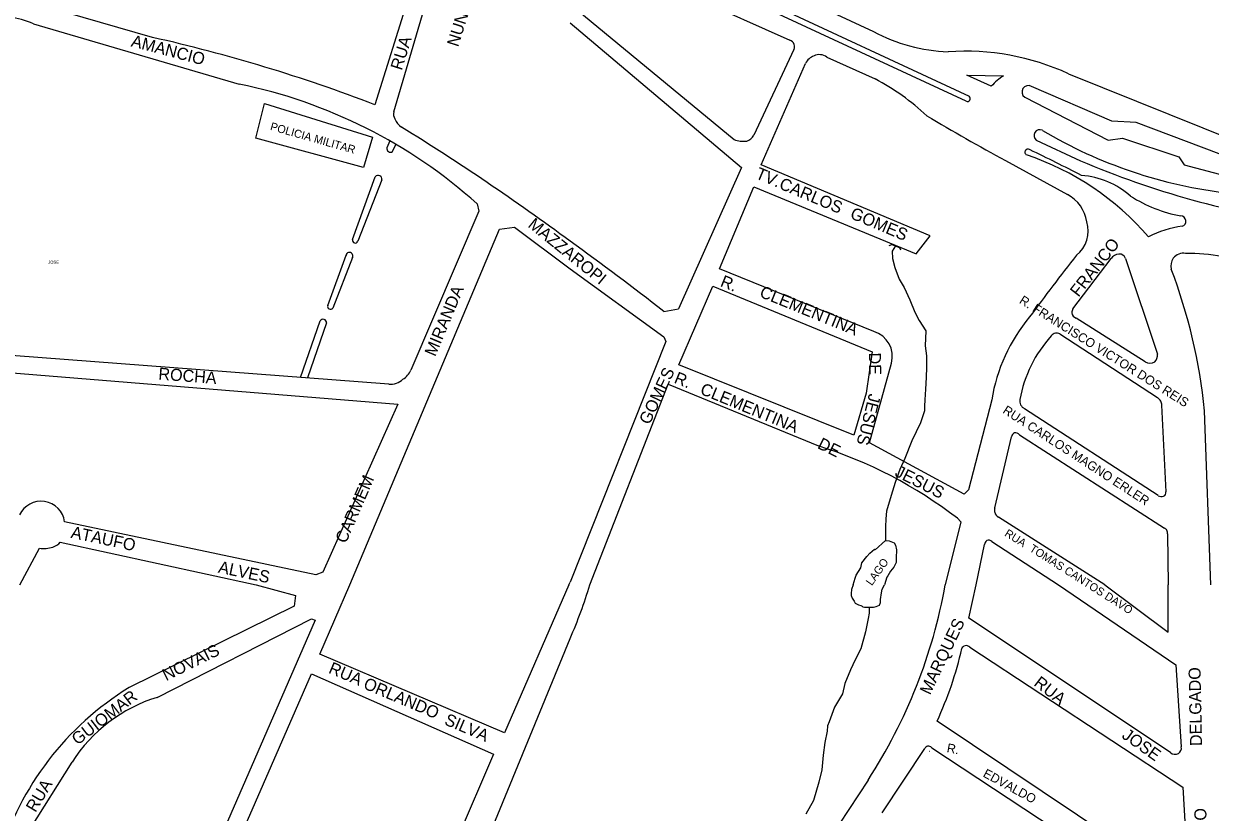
# Model space of a CAD drawing. Extents: x 325709 to 364434, y 7573432 to 7597073.
# Drawn here: x 343009 to 343600, y 7588389 to 7588781 of the extents above; entities that cross this region are included whole.
import ezdxf

# ---------------------------------------------------------------- set-up
doc = ezdxf.new("R2010")
doc.units = 0
for name, color, linetype in [('EDIFEXISTENT', 7, 'Continuous'), ('EDIFIDENTIF', 7, 'Continuous'), ('EDIFOBRAEXIS', 7, 'Continuous'), ('LIMITE_BAIRROS_MUNICIPIOS', 7, 'Continuous'), ('LOGRADOURO', 7, 'Continuous'), ('LOGRADOURO_TEXTO', 7, 'Continuous')]:
    doc.layers.add(name, color=color, linetype=linetype)

msp = doc.modelspace()

# ---------------------------------------------------------------- linework, layer by layer
at = {"layer": 'EDIFEXISTENT'}
for p, q in [((343281.39, 7588837.58), (343479.91, 7588744.98)), ((343478.52, 7588742.53), (343281.39, 7588834.06)), ((343124.97, 7588724.19), (343129.29, 7588741.42)), ((343129.29, 7588741.42), (343182.97, 7588724.73)), ((343652.02, 7588698.46), (343563.12, 7588731.98)), ((343178.5, 7588709.51), (343124.97, 7588724.19)), ((343182.97, 7588724.73), (343178.5, 7588709.51)), ((343513.37, 7588723.18), (343535.34, 7588712.94)), ((343440.2, 7588670.68), (343441.46, 7588671.28)), ((343441.46, 7588671.28), (343445.38, 7588669.73)), ((343445.38, 7588669.73), (343445.73, 7588668.67))]:
    msp.add_line(p, q, dxfattribs=at)
for points in [[(343563.12, 7588731.98), (343550.91, 7588732.67), (343511, 7588749.93)], [(343507.62, 7588744.5), (343549.1, 7588723.11), (343556.22, 7588724.16), (343584.37, 7588714.81), (343587.01, 7588710.91), (343651, 7588693.98)]]:
    msp.add_lwpolyline(points, dxfattribs=at)
for centre, radius, start, end in [((343509.46, 7588747.12), 3.2, 61.35737, 234.8977), ((343479.12, 7588743.81), 1.41, 244.88121, 55.92989), ((343515.1, 7588725.49), 2.89, 62.6211, 233.068), ((343635.84, 7588929.21), 233.93, 239.3048, 263.43125), ((343712.5, 7589129.97), 453.1, 246.98346, 261.87317)]:
    msp.add_arc(centre, radius, start, end, dxfattribs=at)
at = {"layer": 'EDIFOBRAEXIS'}
for p, q in [((343491.01, 7588749.97), (343478.86, 7588755.53)), ((343478.86, 7588755.53), (343497.14, 7588755.25)), ((343191.61, 7588722.82), (343190.18, 7588719.37)), ((343192.93, 7588717.48), (343194.65, 7588721.06)), ((343173.12, 7588673.75), (343184.4, 7588704.97)), ((343187.72, 7588703.5), (343175.71, 7588672.84)), ((343160.7, 7588640.95), (343169.83, 7588665.86)), ((343173.04, 7588664.82), (343163.21, 7588639.53)), ((343147.22, 7588605.11), (343156.96, 7588633.2)), ((343160.15, 7588632.24), (343150.73, 7588604.85))]:
    msp.add_line(p, q, dxfattribs=at)
for points in [[(343443.27, 7588670.62), (343441.7, 7588667.88), (343441.82, 7588664.23), (343442.99, 7588659.88), (343445.2, 7588653.99), (343447.63, 7588649.79), (343450.45, 7588643.78), (343452.89, 7588637.57), (343455.12, 7588633.38), (343458.4, 7588628.32), (343458.07, 7588620.83), (343458.73, 7588615.92), (343458.75, 7588610.26), (343458.59, 7588605.13), (343458.31, 7588599.27), (343457.86, 7588594.03), (343457.72, 7588590.83), (343457.73, 7588588.47), (343455.77, 7588582.49), (343451.47, 7588573.63), (343447.95, 7588564.73), (343445.53, 7588559.34), (343443.12, 7588552.82), (343441.9, 7588548.46), (343440.22, 7588543.04), (343438.8, 7588538.48), (343438.57, 7588534.75), (343438.27, 7588530.68), (343438.27, 7588523.93), (343440.15, 7588523.78), (343442.6, 7588522.84), (343443.38, 7588521.61), (343443.81, 7588519.31), (343443.66, 7588515.32), (343443.71, 7588513.04), (343442.47, 7588510.64), (343440.85, 7588508.74), (343439.5, 7588506.46), (343439.03, 7588505.75), (343437.87, 7588501.91)], [(343422.23, 7588501.91), (343423.23, 7588505.2), (343423.69, 7588506.75), (343426.06, 7588510.38), (343426.51, 7588512.8), (343429.01, 7588516.03), (343430.59, 7588517.65), (343432.79, 7588519.68), (343433.18, 7588519.28), (343438.27, 7588523.93)], [(343422.23, 7588501.91), (343421.43, 7588499.58), (343421.21, 7588497.62), (343421.31, 7588496.51), (343421.68, 7588495.29), (343422.77, 7588493.78), (343423.29, 7588492.82), (343424.82, 7588491.89), (343426.02, 7588491.63), (343426.79, 7588491.23), (343427.13, 7588490.9), (343427.92, 7588490.73), (343429.03, 7588490.77), (343432.39, 7588490.71), (343433.74, 7588491.08), (343435.33, 7588491.86), (343435.82, 7588493.07), (343435.86, 7588494.57), (343435.97, 7588495.81), (343436.24, 7588496.68), (343436.3, 7588497.88), (343436.74, 7588499.66), (343437.87, 7588501.91)], [(343430.19, 7588490.75), (343430.14, 7588487.76), (343429.71, 7588485.13), (343428.39, 7588478.43), (343426.13, 7588470.11), (343423.29, 7588464.63), (343420.88, 7588459.62), (343418.14, 7588452.77), (343416.88, 7588447.67), (343412.99, 7588440.98), (343410.23, 7588433.75), (343409.51, 7588431.71), (343409.29, 7588429.16), (343408.16, 7588423.4), (343407.32, 7588417.18), (343406.72, 7588409.78), (343405.19, 7588403.78), (343402.58, 7588394.52), (343398.74, 7588387.83)]]:
    msp.add_lwpolyline(points, dxfattribs=at)
for centre, radius, start, end in [((343513.75, 7588729.77), 30.42, 123.10393, 138.37918), ((343191.93, 7588718.98), 1.8, 167.53473, 303.57973), ((343509.28, 7588717.18), 1.56, 48.98844, 237.10423), ((343464.19, 7588584.3), 138.81, 40.85854, 71.41181), ((342849.25, 7587353.9), 1516.15, 63.06944, 64.15029), ((343185.86, 7588703.78), 1.88, 351.28919, 140.82519), ((343532.81, 7588664.47), 41.29, 48.25135, 85.66727), ((343598.89, 7588756.96), 72.77, 237.96772, 259.24035), ((343585.24, 7588682.83), 2.64, 286.88767, 88.6005), ((343592.48, 7588629.47), 51.24, 97.25355, 117.05892), ((343174.43, 7588673.34), 1.37, 162.34865, 338.79557), ((343171.52, 7588665.6), 1.71, 332.79913, 171.46351), ((343162.09, 7588640.48), 1.47, 161.28703, 319.93165), ((343158.44, 7588632.32), 1.72, 357.20654, 149.41629)]:
    msp.add_arc(centre, radius, start, end, dxfattribs=at)
at = {"layer": 'LOGRADOURO'}
for p, q in [((343281.39, 7588847.75), (343432.29, 7588777.22)), ((343281.39, 7588821.83), (343390.66, 7588772.91)), ((343208.47, 7588818.26), (343184.2, 7588740.79)), ((343193.64, 7588737.28), (343215.58, 7588811.85)), ((343073.47, 7588774.29), (342994.76, 7588797.04)), ((343281.39, 7588790.88), (343362.98, 7588723.52)), ((343014.34, 7588781.1), (343116.6, 7588751.09)), ((343281.39, 7588781.5), (343366.69, 7588709.64)), ((343392.79, 7588768.26), (343372.73, 7588725.65)), ((343376.53, 7588710.88), (343398.53, 7588761.32)), ((343409.18, 7588764.44), (343433.18, 7588753.67)), ((343529.39, 7588756.23), (343620.35, 7588719.5)), ((343366.69, 7588709.64), (343335.32, 7588639.21)), ((343460.5, 7588675.48), (343376.53, 7588710.88)), ((343498.1, 7588712.98), (343528.95, 7588696.14)), ((343355.67, 7588659.2), (343372.74, 7588699.93)), ((343235.04, 7588691.5), (343235.91, 7588687.87)), ((343235.91, 7588687.87), (343202.15, 7588608.78)), ((343171.73, 7588501.91), (343246.2, 7588678.8)), ((343531.56, 7588639.3), (343550.58, 7588664.34)), ((343557.71, 7588664.25), (343573.66, 7588616.67)), ((343432.53, 7588627.93), (343355.67, 7588659.2)), ((343335.42, 7588611.42), (343352.34, 7588650.48)), ((343352.34, 7588650.48), (343431.63, 7588617.86)), ((343327.93, 7588637.95), (343335.32, 7588639.21)), ((343567.65, 7588612.91), (343533.2, 7588634.62)), ((343525.05, 7588626.72), (343573.68, 7588595.07)), ((343328.93, 7588623.05), (343281.39, 7588503.24)), ((343191.07, 7588601.79), (343003.38, 7588616.03)), ((343001.7, 7588607.48), (343195.54, 7588591.76)), ((343422.58, 7588576.29), (343335.42, 7588611.42)), ((343430.44, 7588572.61), (343441.29, 7588612.23)), ((343291.16, 7588501.91), (343330.1, 7588601.75)), ((343330.1, 7588601.75), (343404.91, 7588570.99)), ((343195.54, 7588591.76), (343158.27, 7588508.27)), ((343491.24, 7588593.91), (343479.68, 7588549.16)), ((343574, 7588546.27), (343507.55, 7588589.48)), ((343575.79, 7588591.24), (343577.88, 7588548.12)), ((343600.32, 7588501.91), (343597.14, 7588588.55)), ((343492.74, 7588540.29), (343501.12, 7588575.59)), ((343505.11, 7588576.57), (343577.23, 7588530.16)), ((343475.82, 7588533.29), (343468.07, 7588501.91)), ((343474.1, 7588535.02), (343475.82, 7588533.29)), ((343547.53, 7588501.91), (343494.58, 7588535.59)), ((343578.71, 7588527.21), (343579.06, 7588501.91)), ((343007.55, 7588501.91), (343017.22, 7588520.07)), ((343027.63, 7588523.07), (343125.02, 7588501.91)), ((343483.54, 7588501.91), (343487.63, 7588521.96)), ((343491.32, 7588523.44), (343524.41, 7588501.91)), ((343125.02, 7588501.91), (343144.6, 7588496.54)), ((343156.81, 7588467.39), (343171.73, 7588501.91)), ((343280.66, 7588501.91), (343248.77, 7588428.32)), ((343280.66, 7588501.91), (343281.39, 7588503.24)), ((343479.86, 7588485.3), (343483.54, 7588501.91)), ((343524.41, 7588501.91), (343582.78, 7588462.11)), ((343547.53, 7588501.91), (343579.03, 7588478.29)), ((343579.03, 7588478.29), (343579.06, 7588501.91)), ((343580.12, 7588418.44), (343479.86, 7588485.3)), ((343206.39, 7588293.04), (343281.39, 7588475.25)), ((343248.77, 7588428.32), (343156.81, 7588467.39)), ((343480.27, 7588470.86), (343586.25, 7588401.21)), ((343582.78, 7588462.11), (343585.54, 7588421.28)), ((343049.25, 7588220.6), (343152.61, 7588457.56)), ((343152.61, 7588457.56), (343243.3, 7588417.66)), ((343584.63, 7588353.44), (343463.98, 7588434.08)), ((343436.69, 7588388.44), (343457.88, 7588420.53)), ((343461.42, 7588420.86), (343587.77, 7588337.57)), ((343012.37, 7588380.12), (343033.45, 7588413.67)), ((343243.3, 7588417.66), (343185.01, 7588282.76)), ((343429.63, 7588404.77), (343369.5, 7588313.1)), ((343586.25, 7588401.21), (343589.02, 7588354.86))]:
    msp.add_line(p, q, dxfattribs=at)
for points in [[(343372.74, 7588699.93), (343453.65, 7588666.54), (343460.5, 7588675.48)], [(343246.2, 7588678.8), (343253.62, 7588679.86), (343281.39, 7588659.2)], [(343281.39, 7588659.2), (343328.09, 7588625.35), (343328.93, 7588623.05)], [(343431.63, 7588617.86), (343428.78, 7588597.26), (343422.58, 7588576.29)], [(343479.68, 7588549.16), (343477.47, 7588547), (343430.44, 7588572.61)], [(343158.27, 7588508.27), (343154.74, 7588506.84), (343029.77, 7588533.26)], [(343144.6, 7588496.54), (343143.97, 7588491.36), (343061.89, 7588450.75)], [(343154.48, 7588484.34), (343038.72, 7588218.36), (343036.77, 7588218.33)], [(343075.83, 7588445.91), (343152.66, 7588485.05), (343154.48, 7588484.34)]]:
    msp.add_lwpolyline(points, dxfattribs=at)
for centre, radius, start, end in [((342992.56, 7588726.63), 58.66, 68.2029, 93.03754), ((342899.44, 7587999.3), 794.3, 68.99172, 77.34413), ((343389.59, 7588769.43), 3.64, 22.5638, 72.87996), ((343473.18, 7588854.53), 87.46, 242.13195, 267.61785), ((343389.29, 7588769.77), 3.81, 336.54006, 16.09455), ((343478.09, 7588644.51), 122.94, 65.33677, 93.98674), ((343405.19, 7588758.16), 7.37, 109.21715, 154.67781), ((343405.43, 7588759.66), 6.08, 51.90636, 116.04398), ((343065.76, 7588502.51), 253.72, 48.14874, 78.44085), ((343376.83, 7588647.76), 119.97, 46.85398, 61.98492), ((343198.4, 7588736.11), 4.91, 166.18912, 209.41983), ((343202.8, 7588737.44), 9.44, 203.31764, 235.38825), ((344104.67, 7589825.08), 1266.76, 239.3492, 241.39065), ((342558.8, 7587695.55), 1215.42, 53.52174, 58.30193), ((343367.46, 7588728.39), 5.94, 287.57809, 332.53827), ((343367.53, 7588734.34), 11.74, 247.23453, 278.47994), ((343519.82, 7588679.45), 19.02, 9.43334, 61.31062), ((343523.37, 7588678.14), 15.84, 309.24746, 16.25094), ((342483.06, 7587559.88), 1369.69, 51.91482, 54.34846), ((344298.36, 7588060.82), 975.33, 141.65758, 143.92215), ((343554.76, 7588661.22), 5.22, 92.7961, 143.23423), ((343554.89, 7588663.55), 2.91, 13.94991, 97.45591), ((343586.47, 7588660.67), 6.22, 78.47674, 142.5133), ((343589.42, 7588580.44), 86.35, 66.87784, 91.1293), ((343587.71, 7588660.53), 7.32, 147.50298, 191.66282), ((343320.57, 7588560.63), 277.97, 5.76561, 20.73667), ((343535.89, 7588637.09), 4.86, 152.97215, 179.15019), ((343534.47, 7588637.91), 3.53, 192.13257, 248.78329), ((343574.93, 7588580.64), 84.73, 139.93426, 170.98863), ((343428.94, 7588615.63), 12.81, 344.60592, 73.70823), ((343567.77, 7588582.8), 63.59, 137.53935, 169.77533), ((343523.13, 7588624.45), 2.61, 95.18688, 150.67971), ((343523.65, 7588624.75), 2.42, 54.54504, 108.22412), ((343570.06, 7588616.33), 4.18, 234.8486, 302.98431), ((343569, 7588616.12), 4.69, 315.38579, 6.73362), ((343191.74, 7588613.77), 11.55, 303.78202, 334.39463), ((343191.97, 7588610.85), 9.11, 264.3693, 312.84059), ((343566.59, 7588586.52), 11.11, 37.74926, 50.35649), ((343509.57, 7588593.39), 4.44, 170.92831, 205.0733), ((343510.85, 7588594.74), 6.21, 211.39602, 237.91725), ((343572.05, 7588591.57), 3.76, 355.05084, 27.73972), ((343503.28, 7588575.47), 2.17, 108.7671, 176.64498), ((343502.75, 7588574.16), 3.36, 45.5852, 92.88705), ((343338.29, 7588358.32), 222.86, 52.45414, 72.60869), ((343576.09, 7588547.73), 1.84, 290.15059, 12.28181), ((343018.05, 7588531.64), 11.84, 7.89974, 154.9752), ((343575.62, 7588548.71), 2.93, 236.53059, 292.14662), ((343500.89, 7588538.9), 8.27, 170.28552, 186.26649), ((343496.88, 7588539.36), 4.42, 198.04028, 238.68731), ((343575.7, 7588527.4), 3.15, 31.72354, 61.03907), ((343489.72, 7588521.91), 2.21, 43.80243, 116.35817), ((343575.04, 7588527.51), 3.68, 355.31554, 24.82957), ((343019.3, 7588533.34), 13.43, 261.08451, 290.03557), ((343021.74, 7588528.29), 7.87, 285.90998, 318.43082), ((343490.49, 7588521.61), 2.88, 127.36846, 172.98678), ((343073.95, 7588566.35), 226.56, 336.2915, 343.47666), ((343209.09, 7588548.2), 263.09, 326.96076, 349.86591), ((343478.28, 7588469.58), 2.04, 99.27691, 163.92528), ((343478.45, 7588469.16), 2.49, 43.1573, 101.5752), ((343303.06, 7588509.25), 177.61, 334.95848, 347.28066), ((343139.01, 7588324.66), 147.8, 121.45226, 163.58666), ((343098.71, 7588371.86), 77.5, 107.16865, 147.35753), ((343460.25, 7588418.81), 2.93, 110.31878, 144.02395), ((343459.57, 7588418.83), 2.75, 47.74187, 97.09557), ((343460.25, 7588418.81), 0.182, 110.31878, 144.02395), ((343582.54, 7588421.3), 3.75, 229.79928, 295.76175), ((343582.31, 7588420.64), 3.29, 304.38901, 11.31302)]:
    msp.add_arc(centre, radius, start, end, dxfattribs=at)

# ---------------------------------------------------------------- texts
at = {"layer": 'EDIFIDENTIF'}
for s, rotation, p in [('POLICIA MILITAR', 344.12321, (343131.79, 7588728.32)), ('LAGO', 54.68546, (343431.53, 7588501.18))]:
    msp.add_text(s, height=4, rotation=rotation, dxfattribs=at).set_placement(p)
at = {"layer": 'LIMITE_BAIRROS_MUNICIPIOS'}
msp.add_text('JOSE', height=1.5, dxfattribs=at).set_placement((343021.55, 7588661.7))
at = {"layer": 'LOGRADOURO_TEXTO'}
for s, height, rotation, p in [('NUNES', 6, 72.60262, (343225.63, 7588769.26)), ('AMANCIO', 6, 345.2595, (343062.47, 7588769.91)), ('RUA', 6, 72.60262, (343197.54, 7588757.59)), ('TV.', 6, 337.13921, (343373.2, 7588704.35)), ('CARLOS', 6, 337.13921, (343384.94, 7588699.27)), ('MAZZAROPI', 6, 321.03141, (343259.95, 7588680.3)), ('GOMES', 6, 337.13921, (343420.28, 7588684.52)), ('FRANCO', 6, 52.0412, (343534.4, 7588644.73)), ('R.', 6, 337.86104, (343355.69, 7588650.65)), ('MIRANDA', 6, 67.16817, (343214.21, 7588615.15)), ('CLEMENTINA', 6, 337.86104, (343375.23, 7588645.36)), ('R. FRANCISCO VICTOR DOS REIS', 4.5, 327.79221, (343504.54, 7588642.34)), ('DE', 6, 271.15995, (343430.04, 7588617.41)), ('ROCHA', 6, 355.65993, (343076.28, 7588604.05)), ('GOMES', 6, 64.79166, (343320.84, 7588581.2)), ('R.', 6, 337.65216, (343332.7, 7588602.6)), ('CLEMENTINA', 6, 337.65216, (343345.62, 7588597.08)), ('JESUS', 6, 255.8027, (343430.23, 7588597.33)), ('RUA CARLOS MAGNO ERLER', 4.5, 326.96617, (343496.3, 7588587.66)), ('DE', 6, 333.61958, (343404.07, 7588570.1)), ('JESUS', 6, 333.22187, (343442.57, 7588556.24)), ('CARMEM', 6, 66.43392, (343169.74, 7588522.14)), ('ATAUFO', 6, 348.05992, (343032.54, 7588525.34)), ('RUA', 4, 327.54703, (343497.25, 7588526.52)), ('TOMAS CANTOS DAVO', 4, 327.54703, (343509.64, 7588518.95)), ('ALVES', 6, 348.05992, (343105.89, 7588508.03)), ('MARQUES', 6, 64.4786, (343460.48, 7588446.76)), ('NOVAIS', 6, 26.32401, (343080.31, 7588453.92)), ('RUA', 6, 336.9828, (343160.71, 7588458.22)), ('DELGADO', 6, 91.13733, (343595.92, 7588421.73)), ('ORLANDO', 6, 336.9828, (343178.02, 7588450.53)), ('RUA', 6, 322.18419, (343511.75, 7588452.17)), ('GUIOMAR', 6, 37.59076, (343036.17, 7588421.88)), ('SILVA', 6, 336.9828, (343218.34, 7588432.59)), ('JOSE', 6, 324.51172, (343555.56, 7588426.04)), ('R.', 4.5, 349.57554, (343468.6, 7588418.65)), ('EDVALDO', 4.5, 331.47412, (343486.49, 7588406.65)), ('RUA', 6, 59.12592, (343015.25, 7588388.31)), ('FURLANEGO', 6, 90.97182, (343598.85, 7588340.93))]:
    msp.add_text(s, height=height, rotation=rotation, dxfattribs=at).set_placement(p)

doc.saveas('drawing.dxf')
